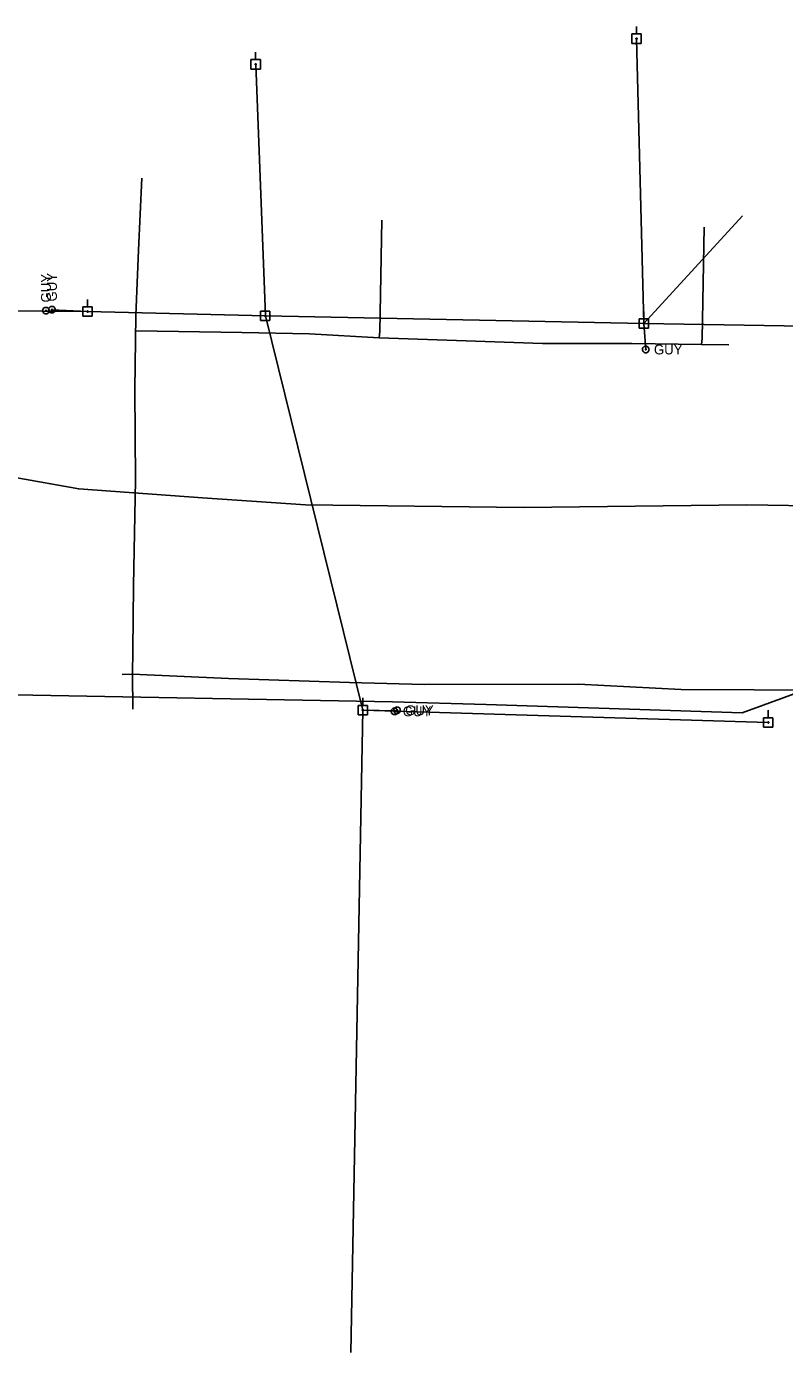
# Model space of a CAD drawing. Extents: x 596028 to 606371, y 330010 to 403088.
# Drawn here: x 603502 to 603799, y 339025 to 339544 of the extents above; entities that cross this region are included whole.
import ezdxf

# ---------------------------------------------------------------- set-up
doc = ezdxf.new("R2010")
doc.units = 0
for name, color, linetype in [('E_FTMS_Conduit', 7, 'Continuous'), ('E_UTL_EGuyWire', 7, 'Continuous'), ('E_UTL_EPowerPole', 7, 'Continuous'), ('E_UTL_G_UG', 7, 'Continuous'), ('E_UTL_Overhead', 7, 'Continuous'), ('E_UTL_T_UG', 7, 'Continuous'), ('E_UTL_TV', 7, 'Continuous')]:
    doc.layers.add(name, color=color, linetype=linetype)

msp = doc.modelspace()

# ---------------------------------------------------------------- linework, layer by layer
at = {"layer": 'E_FTMS_Conduit'}
msp.add_lwpolyline([(602734.83, 339386.85), (602813.61, 339385.3), (602877.22, 339384.86), (603008.1, 339380.74), (603053.18, 339379.73), (603103.48, 339378.61), (603138.89, 339376), (603156.98, 339374.04), (603204.89, 339372.51), (603286.22, 339373.29), (603355.63, 339373.86), (603395.21, 339373.58), (603428.42, 339373.37), (603470.92, 339370.64), (603497.85, 339367.32), (603522.71, 339362.77), (603571.07, 339359.28), (603611.36, 339356.61), (603696.77, 339355.53), (603784.05, 339356.58), (603816.69, 339356.04), (603863.31, 339357.46), (603900.77, 339355.46), (603953.03, 339359.31)], dxfattribs=at)
at = {"layer": 'E_UTL_EGuyWire'}
for p, q in [((603509.87, 339432.48), (603526.19, 339432.14)), ((603512.23, 339432.87), (603526.19, 339432.14)), ((603744.47, 339417.3), (603743.72, 339427.47)), ((603646.71, 339276.03), (603633.83, 339276.31)), ((603647.19, 339276.25), (603646.22, 339275.8))]:
    msp.add_line(p, q, dxfattribs=at)
for points in [[(603509.87, 339433.76), (603509.63, 339433.74), (603509.39, 339433.67), (603509.18, 339433.56), (603508.98, 339433.41), (603508.82, 339433.22), (603508.7, 339433.01), (603508.62, 339432.78), (603508.59, 339432.54), (603508.6, 339432.3), (603508.66, 339432.06), (603508.76, 339431.84), (603508.9, 339431.64), (603509.08, 339431.47), (603509.28, 339431.34), (603509.51, 339431.25), (603509.75, 339431.2), (603509.99, 339431.2), (603510.23, 339431.25), (603510.46, 339431.34), (603510.66, 339431.47), (603510.84, 339431.64), (603510.98, 339431.84), (603511.08, 339432.06), (603511.14, 339432.3), (603511.15, 339432.54), (603511.12, 339432.78), (603511.04, 339433.01), (603510.92, 339433.22), (603510.76, 339433.41), (603510.56, 339433.56), (603510.35, 339433.67), (603510.11, 339433.74), (603509.87, 339433.76)], [(603509.87, 339432.64), (603509.84, 339432.64), (603509.81, 339432.63), (603509.78, 339432.61), (603509.76, 339432.6), (603509.74, 339432.57), (603509.72, 339432.55), (603509.71, 339432.52), (603509.71, 339432.49), (603509.71, 339432.46), (603509.72, 339432.43), (603509.73, 339432.4), (603509.75, 339432.37), (603509.77, 339432.35), (603509.8, 339432.34), (603509.82, 339432.33), (603509.85, 339432.32), (603509.89, 339432.32), (603509.92, 339432.33), (603509.94, 339432.34), (603509.97, 339432.35), (603509.99, 339432.37), (603510.01, 339432.4), (603510.02, 339432.43), (603510.03, 339432.46), (603510.03, 339432.49), (603510.03, 339432.52), (603510.02, 339432.55), (603510, 339432.57), (603509.98, 339432.6), (603509.96, 339432.61), (603509.93, 339432.63), (603509.9, 339432.64), (603509.87, 339432.64)], [(603512.23, 339434.15), (603511.99, 339434.13), (603511.75, 339434.06), (603511.54, 339433.95), (603511.35, 339433.8), (603511.19, 339433.61), (603511.06, 339433.4), (603510.98, 339433.17), (603510.95, 339432.93), (603510.96, 339432.68), (603511.02, 339432.45), (603511.12, 339432.23), (603511.26, 339432.03), (603511.44, 339431.86), (603511.64, 339431.73), (603511.87, 339431.64), (603512.11, 339431.59), (603512.35, 339431.59), (603512.59, 339431.64), (603512.82, 339431.73), (603513.02, 339431.86), (603513.2, 339432.03), (603513.34, 339432.23), (603513.44, 339432.45), (603513.5, 339432.68), (603513.51, 339432.93), (603513.48, 339433.17), (603513.4, 339433.4), (603513.28, 339433.61), (603513.12, 339433.8), (603512.92, 339433.95), (603512.71, 339434.06), (603512.47, 339434.13), (603512.23, 339434.15)], [(603512.23, 339433.03), (603512.2, 339433.02), (603512.17, 339433.02), (603512.14, 339433), (603512.12, 339432.98), (603512.1, 339432.96), (603512.09, 339432.93), (603512.08, 339432.9), (603512.07, 339432.87), (603512.07, 339432.84), (603512.08, 339432.81), (603512.09, 339432.79), (603512.11, 339432.76), (603512.13, 339432.74), (603512.16, 339432.72), (603512.19, 339432.71), (603512.22, 339432.71), (603512.25, 339432.71), (603512.28, 339432.71), (603512.3, 339432.72), (603512.33, 339432.74), (603512.35, 339432.76), (603512.37, 339432.79), (603512.38, 339432.81), (603512.39, 339432.84), (603512.39, 339432.87), (603512.39, 339432.9), (603512.38, 339432.93), (603512.36, 339432.96), (603512.34, 339432.98), (603512.32, 339433), (603512.29, 339433.02), (603512.26, 339433.02), (603512.23, 339433.03)], [(603745.75, 339417.3), (603745.73, 339417.55), (603745.66, 339417.78), (603745.55, 339418), (603745.4, 339418.19), (603745.22, 339418.35), (603745, 339418.47), (603744.77, 339418.55), (603744.53, 339418.59), (603744.29, 339418.57), (603744.05, 339418.52), (603743.83, 339418.42), (603743.63, 339418.27), (603743.46, 339418.1), (603743.33, 339417.89), (603743.24, 339417.67), (603743.19, 339417.43), (603743.19, 339417.18), (603743.24, 339416.94), (603743.33, 339416.72), (603743.46, 339416.51), (603743.63, 339416.33), (603743.83, 339416.19), (603744.05, 339416.09), (603744.29, 339416.03), (603744.53, 339416.02), (603744.77, 339416.06), (603745, 339416.14), (603745.22, 339416.26), (603745.4, 339416.42), (603745.55, 339416.61), (603745.66, 339416.83), (603745.73, 339417.06), (603745.75, 339417.3)], [(603744.63, 339417.3), (603744.63, 339417.33), (603744.62, 339417.36), (603744.61, 339417.39), (603744.59, 339417.41), (603744.56, 339417.43), (603744.54, 339417.45), (603744.51, 339417.46), (603744.48, 339417.46), (603744.45, 339417.46), (603744.42, 339417.46), (603744.39, 339417.44), (603744.37, 339417.43), (603744.34, 339417.4), (603744.33, 339417.38), (603744.32, 339417.35), (603744.31, 339417.32), (603744.31, 339417.29), (603744.32, 339417.26), (603744.33, 339417.23), (603744.34, 339417.2), (603744.37, 339417.18), (603744.39, 339417.17), (603744.42, 339417.15), (603744.45, 339417.15), (603744.48, 339417.14), (603744.51, 339417.15), (603744.54, 339417.16), (603744.56, 339417.17), (603744.59, 339417.19), (603744.61, 339417.22), (603744.62, 339417.24), (603744.63, 339417.27), (603744.63, 339417.3)], [(603647.51, 339275.8), (603647.48, 339276.04), (603647.41, 339276.28), (603647.3, 339276.5), (603647.15, 339276.69), (603646.97, 339276.85), (603646.76, 339276.97), (603646.53, 339277.05), (603646.28, 339277.08), (603646.04, 339277.07), (603645.8, 339277.01), (603645.58, 339276.91), (603645.38, 339276.77), (603645.21, 339276.59), (603645.08, 339276.39), (603644.99, 339276.16), (603644.95, 339275.92), (603644.95, 339275.68), (603644.99, 339275.44), (603645.08, 339275.21), (603645.21, 339275.01), (603645.38, 339274.83), (603645.58, 339274.69), (603645.8, 339274.59), (603646.04, 339274.53), (603646.28, 339274.52), (603646.53, 339274.55), (603646.76, 339274.63), (603646.97, 339274.76), (603647.15, 339274.92), (603647.3, 339275.11), (603647.41, 339275.32), (603647.48, 339275.56), (603647.51, 339275.8)], [(603648.48, 339276.25), (603648.45, 339276.49), (603648.38, 339276.73), (603648.27, 339276.95), (603648.12, 339277.14), (603647.94, 339277.3), (603647.73, 339277.42), (603647.5, 339277.5), (603647.25, 339277.53), (603647.01, 339277.52), (603646.77, 339277.46), (603646.55, 339277.36), (603646.35, 339277.22), (603646.18, 339277.04), (603646.05, 339276.84), (603645.96, 339276.61), (603645.92, 339276.37), (603645.92, 339276.13), (603645.96, 339275.89), (603646.05, 339275.66), (603646.18, 339275.46), (603646.35, 339275.28), (603646.55, 339275.14), (603646.77, 339275.04), (603647.01, 339274.98), (603647.25, 339274.97), (603647.5, 339275), (603647.73, 339275.08), (603647.94, 339275.21), (603648.12, 339275.37), (603648.27, 339275.56), (603648.38, 339275.77), (603648.45, 339276.01), (603648.48, 339276.25)], [(603647.35, 339276.25), (603647.35, 339276.28), (603647.34, 339276.31), (603647.33, 339276.34), (603647.31, 339276.36), (603647.29, 339276.38), (603647.26, 339276.4), (603647.23, 339276.41), (603647.2, 339276.41), (603647.17, 339276.41), (603647.14, 339276.4), (603647.11, 339276.39), (603647.09, 339276.37), (603647.07, 339276.35), (603647.05, 339276.32), (603647.04, 339276.3), (603647.03, 339276.27), (603647.03, 339276.24), (603647.04, 339276.21), (603647.05, 339276.18), (603647.07, 339276.15), (603647.09, 339276.13), (603647.11, 339276.11), (603647.14, 339276.1), (603647.17, 339276.09), (603647.2, 339276.09), (603647.23, 339276.1), (603647.26, 339276.11), (603647.29, 339276.12), (603647.31, 339276.14), (603647.33, 339276.16), (603647.34, 339276.19), (603647.35, 339276.22), (603647.35, 339276.25)], [(603646.38, 339275.8), (603646.38, 339275.83), (603646.37, 339275.86), (603646.36, 339275.89), (603646.34, 339275.91), (603646.32, 339275.93), (603646.29, 339275.95), (603646.26, 339275.96), (603646.23, 339275.96), (603646.2, 339275.96), (603646.17, 339275.95), (603646.14, 339275.94), (603646.12, 339275.92), (603646.1, 339275.9), (603646.08, 339275.87), (603646.07, 339275.85), (603646.06, 339275.82), (603646.06, 339275.79), (603646.07, 339275.76), (603646.08, 339275.73), (603646.1, 339275.7), (603646.12, 339275.68), (603646.14, 339275.66), (603646.17, 339275.65), (603646.2, 339275.64), (603646.23, 339275.64), (603646.26, 339275.65), (603646.29, 339275.66), (603646.32, 339275.67), (603646.34, 339275.69), (603646.36, 339275.71), (603646.37, 339275.74), (603646.38, 339275.77), (603646.38, 339275.8)]]:
    msp.add_lwpolyline(points, dxfattribs=at)
at = {"layer": 'E_UTL_EPowerPole'}
for points in [[(603742.71, 339540.67), (603739.02, 339540.67)], [(603739.02, 339540.67), (603739.02, 339536.98)], [(603740.87, 339540.67), (603740.87, 339543.58)], [(603742.71, 339536.98), (603742.71, 339540.67)], [(603739.02, 339536.98), (603742.71, 339536.98)], [(603741.14, 339538.83), (603741.13, 339538.88), (603741.12, 339538.92), (603741.1, 339538.96), (603741.07, 339539), (603741.04, 339539.03), (603741, 339539.05), (603740.96, 339539.06), (603740.91, 339539.07), (603740.87, 339539.07), (603740.82, 339539.06), (603740.78, 339539.04), (603740.74, 339539.01), (603740.71, 339538.98), (603740.69, 339538.94), (603740.67, 339538.9), (603740.66, 339538.85), (603740.66, 339538.81), (603740.67, 339538.76), (603740.69, 339538.72), (603740.71, 339538.68), (603740.74, 339538.65), (603740.78, 339538.63), (603740.82, 339538.61), (603740.87, 339538.6), (603740.91, 339538.59), (603740.96, 339538.6), (603741, 339538.62), (603741.04, 339538.64), (603741.07, 339538.67), (603741.1, 339538.7), (603741.12, 339538.74), (603741.13, 339538.79), (603741.14, 339538.83)], [(603593.73, 339530.65), (603590.05, 339530.65)], [(603590.05, 339530.65), (603590.05, 339526.96)], [(603591.89, 339530.65), (603591.89, 339533.56)], [(603593.73, 339526.96), (603593.73, 339530.65)], [(603590.05, 339526.96), (603593.73, 339526.96)], [(603592.16, 339528.81), (603592.16, 339528.85), (603592.14, 339528.89), (603592.12, 339528.93), (603592.09, 339528.97), (603592.06, 339529), (603592.02, 339529.02), (603591.98, 339529.04), (603591.93, 339529.04), (603591.89, 339529.04), (603591.84, 339529.03), (603591.8, 339529.01), (603591.76, 339528.99), (603591.73, 339528.95), (603591.71, 339528.92), (603591.69, 339528.87), (603591.68, 339528.83), (603591.68, 339528.78), (603591.69, 339528.74), (603591.71, 339528.7), (603591.73, 339528.66), (603591.76, 339528.63), (603591.8, 339528.6), (603591.84, 339528.58), (603591.89, 339528.57), (603591.93, 339528.57), (603591.98, 339528.57), (603592.02, 339528.59), (603592.06, 339528.61), (603592.09, 339528.64), (603592.12, 339528.68), (603592.14, 339528.72), (603592.16, 339528.76), (603592.16, 339528.81)], [(603526.16, 339433.99), (603526.16, 339436.9)], [(603528.01, 339433.99), (603524.32, 339433.99)], [(603524.32, 339433.99), (603524.32, 339430.3)], [(603526.43, 339432.14), (603526.43, 339432.19), (603526.42, 339432.23), (603526.4, 339432.27), (603526.37, 339432.31), (603526.33, 339432.34), (603526.29, 339432.36), (603526.25, 339432.38), (603526.21, 339432.38), (603526.16, 339432.38), (603526.12, 339432.37), (603526.08, 339432.35), (603526.04, 339432.33), (603526.01, 339432.29), (603525.98, 339432.25), (603525.97, 339432.21), (603525.96, 339432.17), (603525.96, 339432.12), (603525.97, 339432.08), (603525.98, 339432.04), (603526.01, 339432), (603526.04, 339431.96), (603526.08, 339431.94), (603526.12, 339431.92), (603526.16, 339431.91), (603526.21, 339431.91), (603526.25, 339431.91), (603526.29, 339431.93), (603526.33, 339431.95), (603526.37, 339431.98), (603526.4, 339432.02), (603526.42, 339432.06), (603526.43, 339432.1), (603526.43, 339432.14)], [(603528.01, 339430.3), (603528.01, 339433.99)], [(603597.5, 339432.28), (603593.81, 339432.28)], [(603593.81, 339432.28), (603593.81, 339428.58)], [(603595.66, 339432.28), (603595.66, 339435.18)], [(603597.5, 339428.58), (603597.5, 339432.28)], [(603743.69, 339429.31), (603743.69, 339432.22)], [(603524.32, 339430.3), (603528.01, 339430.3)], [(603593.81, 339428.58), (603597.5, 339428.58)], [(603595.93, 339430.43), (603595.92, 339430.48), (603595.91, 339430.52), (603595.89, 339430.56), (603595.86, 339430.6), (603595.83, 339430.63), (603595.79, 339430.65), (603595.74, 339430.66), (603595.7, 339430.67), (603595.65, 339430.67), (603595.61, 339430.66), (603595.57, 339430.64), (603595.53, 339430.61), (603595.5, 339430.58), (603595.48, 339430.54), (603595.46, 339430.5), (603595.45, 339430.46), (603595.45, 339430.41), (603595.46, 339430.37), (603595.48, 339430.32), (603595.5, 339430.29), (603595.53, 339430.25), (603595.57, 339430.23), (603595.61, 339430.21), (603595.65, 339430.2), (603595.7, 339430.19), (603595.74, 339430.2), (603595.79, 339430.22), (603595.83, 339430.24), (603595.86, 339430.27), (603595.89, 339430.3), (603595.91, 339430.34), (603595.92, 339430.39), (603595.93, 339430.43)], [(603745.53, 339429.31), (603741.84, 339429.31)], [(603741.84, 339429.31), (603741.84, 339425.62)], [(603743.96, 339427.47), (603743.95, 339427.52), (603743.94, 339427.56), (603743.92, 339427.6), (603743.89, 339427.63), (603743.86, 339427.66), (603743.82, 339427.69), (603743.78, 339427.7), (603743.73, 339427.71), (603743.69, 339427.71), (603743.64, 339427.7), (603743.6, 339427.68), (603743.56, 339427.65), (603743.53, 339427.62), (603743.51, 339427.58), (603743.49, 339427.54), (603743.48, 339427.49), (603743.48, 339427.45), (603743.49, 339427.4), (603743.51, 339427.36), (603743.53, 339427.32), (603743.56, 339427.29), (603743.6, 339427.26), (603743.64, 339427.24), (603743.69, 339427.23), (603743.73, 339427.23), (603743.78, 339427.24), (603743.82, 339427.25), (603743.86, 339427.28), (603743.89, 339427.31), (603743.92, 339427.34), (603743.94, 339427.38), (603743.95, 339427.42), (603743.96, 339427.47)], [(603745.53, 339425.62), (603745.53, 339429.31)], [(603741.84, 339425.62), (603745.53, 339425.62)], [(603635.65, 339278.15), (603631.96, 339278.15)], [(603631.96, 339278.15), (603631.96, 339274.46)], [(603634.07, 339276.31), (603634.07, 339276.36), (603634.06, 339276.4), (603634.04, 339276.44), (603634.01, 339276.48), (603633.97, 339276.51), (603633.93, 339276.53), (603633.89, 339276.54), (603633.85, 339276.55), (603633.8, 339276.55), (603633.76, 339276.54), (603633.72, 339276.52), (603633.68, 339276.49), (603633.65, 339276.46), (603633.62, 339276.42), (603633.61, 339276.38), (603633.6, 339276.33), (603633.6, 339276.29), (603633.61, 339276.24), (603633.62, 339276.2), (603633.65, 339276.16), (603633.68, 339276.13), (603633.72, 339276.11), (603633.76, 339276.09), (603633.8, 339276.08), (603633.85, 339276.07), (603633.89, 339276.08), (603633.93, 339276.1), (603633.97, 339276.12), (603634.01, 339276.15), (603634.04, 339276.18), (603634.06, 339276.22), (603634.07, 339276.27), (603634.07, 339276.31)], [(603633.8, 339278.15), (603633.8, 339281.06)], [(603635.65, 339274.46), (603635.65, 339278.15)], [(603631.96, 339274.46), (603635.65, 339274.46)]]:
    msp.add_lwpolyline(points, dxfattribs=at)
at = {"layer": 'E_UTL_G_UG'}
for points in [[(603543.77, 339290.3), (603543.8, 339299.77), (603544.15, 339324.91), (603544.94, 339366.23), (603544.66, 339401.59), (603545.01, 339430.57), (603546.12, 339456.11), (603547.35, 339484.31)], [(603640.41, 339424.4), (603641.24, 339467.91)], [(603766.49, 339421.57), (603767.32, 339465.08)], [(603545.18, 339424.54), (603586.53, 339423.89), (603613.02, 339423.37), (603640.19, 339421.88), (603670.49, 339420.85), (603704.07, 339419.62), (603738.99, 339419.64), (603766.24, 339419.24), (603776.99, 339419.09)], [(603640.19, 339421.88), (603640.41, 339424.4)], [(603766.24, 339419.24), (603766.49, 339421.57)], [(603539.66, 339290.27), (603543.77, 339290.3), (603581.23, 339288.73), (603628.63, 339287.12), (603657.8, 339286.35), (603718.16, 339286.41), (603758.32, 339284.41), (603786.89, 339284.2), (603819.08, 339283.94), (603877.38, 339282.87), (603920.73, 339282.42), (603958.44, 339281.9)], [(603543.77, 339290.3), (603543.87, 339276.74)]]:
    msp.add_lwpolyline(points, dxfattribs=at)
at = {"layer": 'E_UTL_Overhead'}
for p, q in [((603743.72, 339427.47), (603740.9, 339538.83)), ((603595.69, 339430.43), (603591.92, 339528.81)), ((603743.72, 339427.47), (603782.36, 339469.56)), ((603633.83, 339276.31), (603595.69, 339430.43)), ((603629.07, 339025.15), (603633.83, 339276.31))]:
    msp.add_line(p, q, dxfattribs=at)
for points in [[(602675.32, 339442.84), (602775.91, 339441.76), (603030.19, 339437.63), (603284.95, 339433.97), (603526.19, 339432.14)], [(603526.19, 339432.14), (603595.69, 339430.43), (603743.72, 339427.47), (603955.58, 339423.94)]]:
    msp.add_lwpolyline(points, dxfattribs=at)
at = {"layer": 'E_UTL_T_UG'}
msp.add_line((603420.18, 339283.68), (603645.47, 339279.61), dxfattribs=at)
msp.add_lwpolyline([(603645.47, 339279.61), (603682.05, 339278.51), (603782.13, 339275.19), (603821.83, 339289.65)], dxfattribs=at)
at = {"layer": 'E_UTL_TV'}
msp.add_line((603633.83, 339276.31), (603792.39, 339271.48), dxfattribs=at)
for points in [[(603792.36, 339273.33), (603792.36, 339276.24)], [(603794.2, 339273.33), (603790.51, 339273.33)], [(603790.51, 339273.33), (603790.51, 339269.64)], [(603792.63, 339271.48), (603792.62, 339271.53), (603792.61, 339271.57), (603792.59, 339271.61), (603792.56, 339271.65), (603792.53, 339271.68), (603792.49, 339271.7), (603792.45, 339271.72), (603792.4, 339271.72), (603792.36, 339271.72), (603792.31, 339271.71), (603792.27, 339271.69), (603792.23, 339271.67), (603792.2, 339271.63), (603792.18, 339271.59), (603792.16, 339271.55), (603792.15, 339271.51), (603792.15, 339271.46), (603792.16, 339271.42), (603792.18, 339271.38), (603792.2, 339271.34), (603792.23, 339271.3), (603792.27, 339271.28), (603792.31, 339271.26), (603792.36, 339271.25), (603792.4, 339271.25), (603792.45, 339271.25), (603792.49, 339271.27), (603792.53, 339271.29), (603792.56, 339271.32), (603792.59, 339271.36), (603792.61, 339271.4), (603792.62, 339271.44), (603792.63, 339271.48)], [(603794.2, 339269.64), (603794.2, 339273.33)], [(603790.51, 339269.64), (603794.2, 339269.64)]]:
    msp.add_lwpolyline(points, dxfattribs=at)

# ---------------------------------------------------------------- texts
at = {"layer": 'E_UTL_EGuyWire'}
for p in [(603511.8, 339435.69), (603514.16, 339436.08)]:
    msp.add_text('GUY', height=3.85, rotation=90, dxfattribs=at).set_placement(p)
for p in [(603747.68, 339415.38), (603649.43, 339273.88), (603650.4, 339274.33)]:
    msp.add_text('GUY', height=3.85, dxfattribs=at).set_placement(p)

doc.saveas('drawing.dxf')
